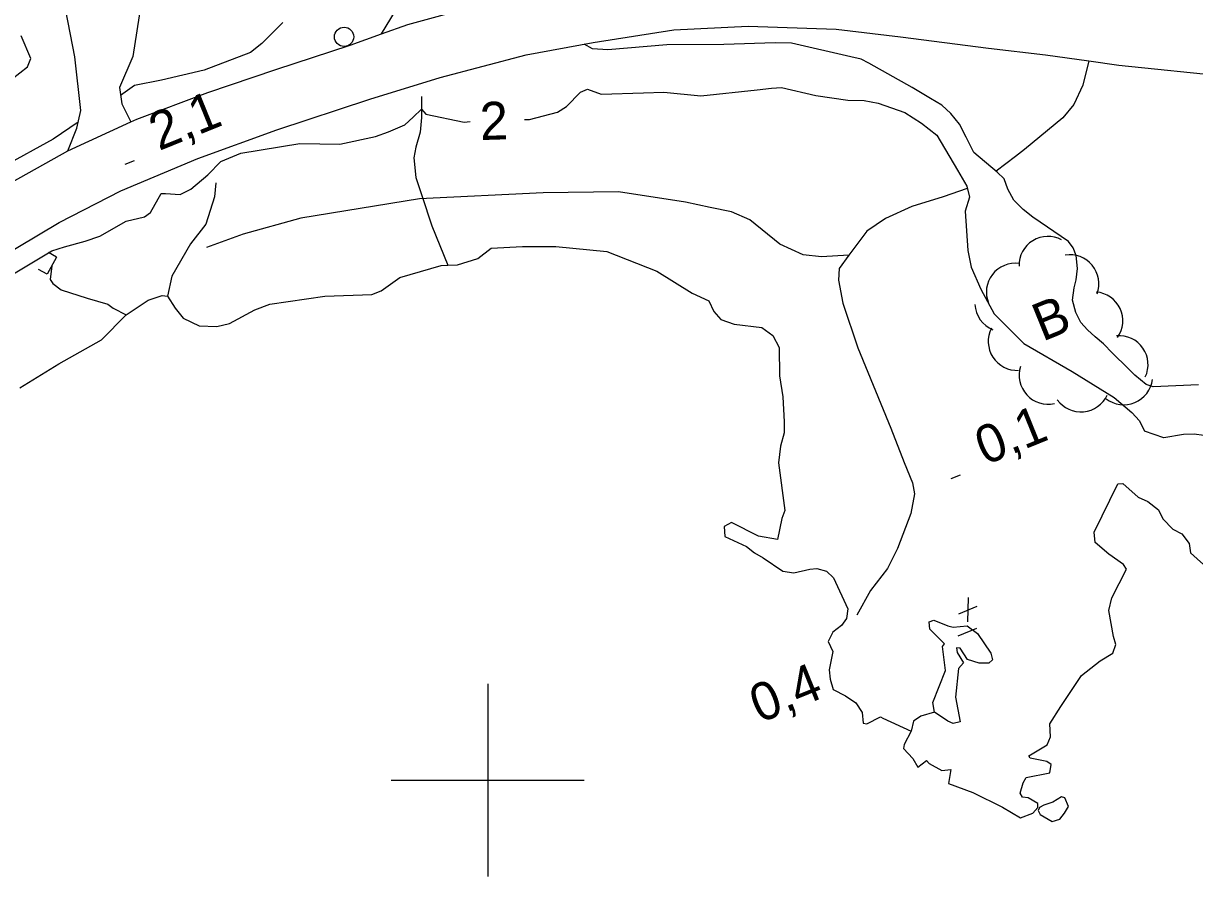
# Model space of a CAD drawing. Extents: x 362852 to 366875, y 5563573 to 5566479.
# Drawn here: x 363751.9 to 363873.3, y 5564390 to 5564478.5 of the extents above; entities that cross this region are included whole.
import ezdxf

# ---------------------------------------------------------------- set-up
doc = ezdxf.new("R2010")
doc.units = 0
for name, color, linetype in [('Niveau 19', 7, 'Continuous'), ('Niveau 2', 7, 'Continuous'), ('Niveau 21', 7, 'Continuous'), ('Niveau 22', 7, 'Continuous'), ('Niveau 26', 7, 'Continuous'), ('Niveau 3', 7, 'Continuous'), ('Niveau 36', 7, 'Continuous'), ('Niveau 4', 7, 'Continuous'), ('Niveau 44', 7, 'Continuous'), ('Niveau 61', 7, 'Continuous')]:
    doc.layers.add(name, color=color, linetype=linetype)

msp = doc.modelspace()

# ---------------------------------------------------------------- linework, layer by layer
at = {"layer": 'Niveau 19'}
for points in [[(363788.99, 5564477.38), (363791.42, 5564481.4), (363792.78, 5564487.55), (363793.05, 5564492.19), (363804.41, 5564493.03), (363803.86, 5564486.6), (363803.57, 5564483.32), (363803.86, 5564481.31)], [(363756.46, 5564465.25), (363757.41, 5564467.59), (363757.81, 5564469.44), (363757.2, 5564474.99), (363755.79, 5564482.32), (363757.67, 5564482.61), (363764.03, 5564480.34), (363763.22, 5564475.02), (363761.82, 5564471.82), (363762.06, 5564470.11), (363763.01, 5564468.24)]]:
    msp.add_lwpolyline(points, dxfattribs=at)
at = {"layer": 'Niveau 2'}
for points in [[(363778.75, 5564478.55), (363776.59, 5564476.39), (363775.42, 5564475.45), (363770.61, 5564473.62), (363766.17, 5564472.57), (363763.38, 5564472.03), (363761.94, 5564471)], [(363750.69, 5564472.71), (363752.3, 5564473.95), (363752.62, 5564474.84), (363751.63, 5564477.18)], [(363860.21, 5564455.86), (363856.52, 5564458.38), (363855.51, 5564459.15), (363854.54, 5564460.12), (363853.92, 5564461.29), (363853.55, 5564462.33), (363852.82, 5564463.02), (363850.4, 5564465.07), (363849.6, 5564466.67), (363848.91, 5564468.01), (363848, 5564469.13), (363847.08, 5564470), (363845.91, 5564470.69), (363843.99, 5564471.83), (363839.5, 5564474.33), (363838.7, 5564474.74), (363837.66, 5564474.99), (363831.5, 5564476.41), (363829.79, 5564476.44), (363824.48, 5564476.28), (363818.56, 5564476.23), (363812.45, 5564475.73), (363810.86, 5564475.81), (363810.01, 5564476.32)], [(363803.83, 5564468.51), (363804.34, 5564468.49), (363807.22, 5564469.26), (363808.16, 5564469.84), (363809.61, 5564471.33), (363810.35, 5564471.64), (363811.77, 5564471.11), (363816.15, 5564471.26), (363818.25, 5564471.32), (363822.11, 5564470.94), (363827.93, 5564471.56), (363829.41, 5564471.75), (363830.45, 5564471.81), (363834, 5564470.98), (363837.33, 5564470.5), (363839.04, 5564470.47), (363840.47, 5564470.19), (363843.25, 5564469.23), (363844.97, 5564468.13), (363846.57, 5564466.86), (363848.71, 5564463.25), (363849.66, 5564461.58), (363849.95, 5564460.45), (363849.49, 5564459), (363849.77, 5564454.92), (363850.12, 5564453.18), (363851.13, 5564450.91), (363852.52, 5564448.36)], [(363750.3, 5564452.17), (363754.8, 5564454.88), (363756.12, 5564455.31), (363758.26, 5564455.89), (363759.79, 5564456.41), (363762.53, 5564457.94), (363764.4, 5564458.41), (363765.03, 5564458.87), (363766.14, 5564460.84), (363766.58, 5564460.83), (363768.13, 5564460.73), (363769.23, 5564461.26), (363770.98, 5564462.75), (363772.34, 5564464.13), (363774.42, 5564465), (363780.52, 5564466), (363784.68, 5564465.93), (363788.36, 5564466.72), (363789.71, 5564467.23), (363791.41, 5564467.95), (363792.27, 5564468.74), (363793.13, 5564469.58), (363793.58, 5564469.05), (363797.57, 5564468.21), (363798.18, 5564468.28)], [(363757.55, 5564468.23), (363754.94, 5564466.47), (363749.81, 5564463.63)], [(363864.77, 5564444.26), (363863.85, 5564445.25), (363862.99, 5564445.95), (363862.19, 5564446.68), (363861.49, 5564447.45), (363860.99, 5564448.49), (363860.63, 5564449.78), (363860.79, 5564451.04), (363861, 5564451.88), (363861.13, 5564453.06), (363861.01, 5564454.39), (363860.68, 5564455.18), (363860.21, 5564455.86)], [(363852.52, 5564448.36), (363855.58, 5564445.26), (363860.61, 5564442.36), (363864.94, 5564439.67), (363866.78, 5564438.12), (363867.58, 5564437.26), (363868.1, 5564436.17)], [(363873.7, 5564441), (363868.98, 5564440.77), (363868.25, 5564441.03), (363867.1, 5564441.98), (363866.35, 5564442.73), (363864.77, 5564444.26)], [(363885.32, 5564437.7), (363885.04, 5564438.21), (363884.61, 5564438.34), (363883.27, 5564438.09), (363881.81, 5564436.79), (363879.05, 5564435.31), (363878.44, 5564435.12), (363876.97, 5564435.19), (363875.24, 5564435.59), (363873.24, 5564435.88), (363872.12, 5564435.85), (363870.08, 5564435.49), (363868.1, 5564436.17)]]:
    msp.add_lwpolyline(points, dxfattribs=at)
at = {"layer": 'Niveau 21'}
for points in [[(363750.73, 5564462.04), (363756.46, 5564465.25), (363763.01, 5564468.24), (363763.61, 5564468.52), (363770.97, 5564471.31), (363778.02, 5564473.69), (363785.75, 5564476.22), (363788.99, 5564477.38), (363791.71, 5564478.35), (363799.08, 5564480.35), (363803.86, 5564481.31), (363805.21, 5564481.59), (363810.92, 5564482.63), (363819.23, 5564483.72), (363827.73, 5564484.05), (363830.88, 5564483.89), (363835.8, 5564483.64)], [(363733.02, 5564443.31), (363741.6, 5564448.97), (363746.97, 5564452.72), (363755.58, 5564457.81), (363761.96, 5564461.1), (363769.95, 5564464.47), (363778.12, 5564467.42), (363787.78, 5564470.61), (363795.07, 5564472.86), (363803.99, 5564475.21), (363810.93, 5564476.49), (363819.28, 5564477.78), (363827.01, 5564478.16), (363836.13, 5564477.88), (363842.79, 5564477.07), (363851.92, 5564475.9), (363857.84, 5564475.21), (363862.31, 5564474.57), (363865.43, 5564474.12), (363876.86, 5564472.94)]]:
    msp.add_lwpolyline(points, dxfattribs=at)
at = {"layer": 'Niveau 22'}
for points in [[(363862.31, 5564474.57), (363861.7, 5564472.07), (363860.78, 5564470.05), (363859.61, 5564468.68), (363855.64, 5564465.38), (363854.73, 5564464.66), (363852.7, 5564463.13)], [(363837.45, 5564454.43), (363834.62, 5564454.25), (363832.71, 5564454.45), (363830.3, 5564455.57), (363827.17, 5564458.08), (363825.26, 5564458.91), (363823.06, 5564459.37), (363820.5, 5564459.91), (363813.56, 5564461), (363805.75, 5564460.9), (363792.94, 5564460.28), (363780.63, 5564458.26), (363774.64, 5564456.6), (363770.86, 5564455.24)], [(363849.72, 5564461.35), (363847.22, 5564460.49), (363843.98, 5564459.48), (363841.24, 5564458.25), (363839.29, 5564456.93), (363837.45, 5564454.43), (363836.43, 5564453.05), (363836.38, 5564451.83), (363836.81, 5564449.44), (363838.37, 5564444.81), (363841.79, 5564436.51), (363843.16, 5564432.93), (363844.03, 5564430.83), (363844.26, 5564429.67), (363843.88, 5564427.66), (363842.48, 5564424.01), (363841.46, 5564421.95), (363839.68, 5564419.67), (363838.27, 5564417.09)]]:
    msp.add_lwpolyline(points, dxfattribs=at)
at = {"layer": 'Niveau 26'}
for p, q in [((363755.3, 5564454.21), (363754.45, 5564454.7)), ((363755.3, 5564454.21), (363754.31, 5564452.45)), ((363754.31, 5564452.45), (363753.43, 5564452.95))]:
    msp.add_line(p, q, dxfattribs=at)
at = {"layer": 'Niveau 3'}
for p, q in [((363762.41, 5564463.86), (363763.37, 5564464.25)), ((363848.05, 5564431.26), (363849.01, 5564431.65)), ((363849.8, 5564418.92), (363849.75, 5564416.4)), ((363848.86, 5564417.24), (363850.75, 5564418.03)), ((363848.78, 5564414.96), (363850.72, 5564415.75))]:
    msp.add_line(p, q, dxfattribs=at)
at = {"layer": 'Niveau 36'}
msp.add_circle((363785.11, 5564477.07), 1, dxfattribs=at)
at = {"layer": 'Niveau 4'}
for points in [[(363793.12, 5564470.89), (363793.14, 5564468.71), (363793, 5564467.19), (363792.54, 5564465.64), (363792.34, 5564464.51), (363792.56, 5564462.48), (363793.17, 5564460.63), (363794.22, 5564457.46), (363795.86, 5564453.4)], [(363771.82, 5564461.92), (363771.68, 5564460.48), (363770.76, 5564457.64), (363769.17, 5564455.59), (363767.24, 5564452.27), (363766.79, 5564450.17)], [(363751.5, 5564440.67), (363755.53, 5564443.18), (363759.95, 5564445.66), (363762.51, 5564448.24), (363764.81, 5564449.78), (363766.25, 5564450.25), (363766.79, 5564450.17), (363767.61, 5564448.94), (363768.43, 5564447.9), (363770.08, 5564447.09), (363771.92, 5564447.05), (363773.24, 5564447.35), (363775.85, 5564448.76), (363777.42, 5564449.36), (363783.1, 5564450.18), (363787.99, 5564450.35), (363788.95, 5564450.75), (363790.88, 5564452.13), (363795.19, 5564453.37), (363795.86, 5564453.4), (363796.86, 5564453.44), (363798.97, 5564454.08), (363800.34, 5564455.16), (363803.6, 5564455.33), (363807.05, 5564455.34), (363812.35, 5564454.81), (363817.54, 5564452.78), (363821.2, 5564450.48), (363822.91, 5564449.7), (363823.44, 5564448.6), (363824.16, 5564447.77), (363825.55, 5564447.29), (363828.41, 5564446.92), (363829.57, 5564446.09), (363830.22, 5564444.85), (363830.26, 5564441.92), (363830.61, 5564439.74), (363830.75, 5564437.16), (363830.73, 5564436.02), (363830.37, 5564434.62), (363830.16, 5564432.89), (363830.79, 5564427.95)], [(363754.81, 5564453.34), (363754.64, 5564451.91), (363754.91, 5564451.51), (363755.77, 5564450.83), (363758.46, 5564449.97), (363760.63, 5564449.35), (363761.18, 5564448.95), (363762.51, 5564448.24)], [(363830.79, 5564427.95), (363830.5, 5564427.14), (363830.05, 5564424.94), (363828.07, 5564425.3), (363825.29, 5564426.7), (363824.51, 5564426.31), (363824.57, 5564425.27), (363826.83, 5564424.21), (363827.67, 5564423.56), (363828.57, 5564423.06), (363830.61, 5564421.65), (363831.74, 5564421.5), (363833.4, 5564421.88), (363834.13, 5564421.94), (363835.12, 5564421.67), (363835.85, 5564420.97), (363837.33, 5564417.76), (363837.18, 5564416.76), (363836.67, 5564416.04), (363835.77, 5564415.34), (363835.29, 5564414.39), (363835.79, 5564413.34), (363835.41, 5564411.42), (363835.5, 5564410.46), (363835.82, 5564409.4), (363837.1, 5564408.74), (363838.16, 5564408), (363838.83, 5564407.02), (363838.91, 5564405.92), (363839.32, 5564405.85), (363840.71, 5564406.56), (363840.96, 5564406.41), (363843.91, 5564405.08), (363843.17, 5564403.7), (363843.09, 5564403.29), (363844.09, 5564402.26), (363844.6, 5564401.34), (363845.5, 5564402.04), (363845.76, 5564401.71), (363847.07, 5564401), (363848.03, 5564401.09), (363847.76, 5564399.66), (363850.29, 5564398.71), (363853.38, 5564397.18), (363855.22, 5564396.08), (363856.53, 5564396.56), (363857.03, 5564397.15), (363857.03, 5564397.59), (363856.04, 5564398.18), (363855.44, 5564398.24), (363855.21, 5564398.64), (363855.51, 5564399.71), (363855.84, 5564400.29), (363858.28, 5564400.75), (363858.42, 5564401.62), (363857.97, 5564401.94), (363856.25, 5564402.29), (363856.09, 5564402.53), (363858, 5564403.65), (363858.34, 5564404.48), (363858.28, 5564405.84), (363859.41, 5564407.63), (363861.57, 5564410.86), (363863.51, 5564412.37), (363864.8, 5564413.16), (363865.12, 5564414.05), (363864.89, 5564414.9), (363864.39, 5564417.58), (363864.72, 5564418.9), (363866.23, 5564421.87), (363865.9, 5564422.36), (363864.39, 5564423.42), (363862.99, 5564424.65), (363862.86, 5564425.72), (363865.34, 5564430.72), (363865.83, 5564430.74), (363867.43, 5564429.34), (363868.43, 5564428.88), (363869.54, 5564428.03), (363870, 5564427.09), (363871.02, 5564426.01), (363871.97, 5564425.53), (363872.71, 5564424.53), (363872.86, 5564423.58), (363874.89, 5564421.73)], [(363846.31, 5564407.06), (363846.14, 5564408.05), (363847.45, 5564411.36), (363847.15, 5564413.87), (363847.35, 5564414.14), (363845.84, 5564415.64), (363845.76, 5564416.43), (363846.26, 5564416.58), (363847.7, 5564415.99), (363848.26, 5564415.85), (363849.7, 5564416.01), (363850.79, 5564415.21), (363852.15, 5564413.15), (363852.32, 5564412.47), (363851.96, 5564412.13), (363850.95, 5564412.14), (363849.73, 5564412.51), (363848.98, 5564413.7), (363848.59, 5564413.73), (363848.66, 5564413.25), (363849.31, 5564412.15), (363848.81, 5564411.56), (363848.48, 5564408.6), (363848.99, 5564406.05), (363848.25, 5564405.86), (363847.7, 5564406.13), (363846.31, 5564407.06)], [(363846.31, 5564407.06), (363844.9, 5564406.63), (363844.16, 5564406.1), (363843.91, 5564405.08)], [(363857.29, 5564396.45), (363858.53, 5564395.71), (363859.3, 5564395.96), (363859.79, 5564396.59), (363860.2, 5564397.26), (363859.83, 5564398.17), (363859.48, 5564398.27), (363858.58, 5564397.72), (363857.65, 5564397.4), (363857.19, 5564397.15), (363857.07, 5564396.85), (363857.29, 5564396.45)]]:
    msp.add_lwpolyline(points, dxfattribs=at)
at = {"layer": 'Niveau 44'}
for centre, start, end in [((363858.08, 5564453.38), 61.6642, 181.6422), ((363854.7, 5564450.59), 82.304, 202.282), ((363860.36, 5564451.48), 339.3773, 99.3552), ((363862.84, 5564447.62), 325.0888, 85.0668), ((363853.5, 5564449.48), 183.0162, 247.9383), ((363854.89, 5564445.48), 152.7852, 272.7632), ((363865.46, 5564443.08), 334.8995, 94.8775), ((363858.1, 5564441.98), 162.4702, 282.4482), ((363865.94, 5564441.93), 232.4783, 352.4562), ((363861.5, 5564441.18), 215.3236, 335.3016)]:
    msp.add_arc(centre, 3, start, end, dxfattribs=at)
at = {"layer": 'Niveau 61'}
for p, q in [((363800, 5564410), (363800, 5564390)), ((363790, 5564400), (363810, 5564400))]:
    msp.add_line(p, q, dxfattribs=at)

# ---------------------------------------------------------------- texts
at = {"layer": 'Niveau 2'}
msp.add_text('2', height=3.93, rotation=1.8228, dxfattribs=at).set_placement((363799.24, 5564466.36))
at = {"layer": 'Niveau 3'}
for s, rotation, p in [('2,1  ', 22.09, (363765.92, 5564465.22)), ('0,1  ', 22.09, (363851.56, 5564432.62)), ('    0,4', 22.0899, (363822.78, 5564403.68))]:
    msp.add_text(s, height=3.93, rotation=rotation, dxfattribs=at).set_placement(p)
at = {"layer": 'Niveau 44'}
msp.add_text('B', height=3.93, rotation=22.09, dxfattribs=at).set_placement((363857.51, 5564445.44))

doc.saveas('drawing.dxf')
